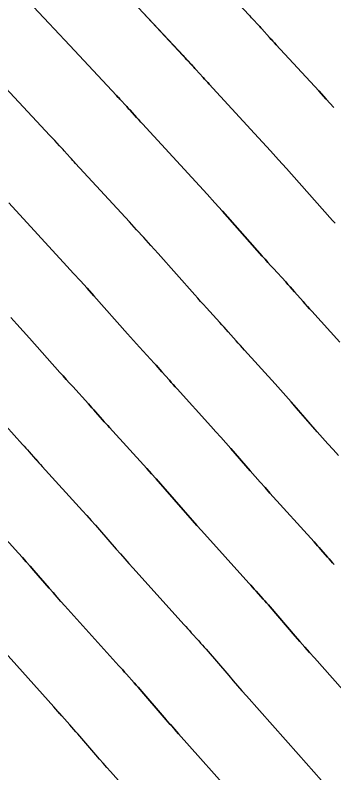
# Model space of a CAD drawing. Extents: x 954385 to 988206, y 1868364 to 1924553.
# Drawn here: x 955974.29 to 955986.85, y 1922907.52 to 1922937.41 of the extents above; entities that cross this region are included whole.
import ezdxf

# ---------------------------------------------------------------- set-up
doc = ezdxf.new("R2010")
doc.units = 0
for name, color, linetype in [('16', 7, 'Continuous'), ('6', 7, 'Continuous'), ('7', 7, 'Continuous'), ('Default', 7, 'Continuous')]:
    doc.layers.add(name, color=color, linetype=linetype)

msp = doc.modelspace()

# ---------------------------------------------------------------- linework, layer by layer
at = {"layer": '16'}
for points in [[(955986.853, 1922933.766), (955986.553, 1922934.095), (955986.253, 1922934.423), (955984.575, 1922936.245), (955984.51, 1922936.316), (955984.445, 1922936.387), (955984.381, 1922936.458), (955984.316, 1922936.53), (955984.011, 1922936.871), (955983.971, 1922936.916), (955983.931, 1922936.96), (955983.891, 1922937.004), (955983.85, 1922937.047), (955983.688, 1922937.222), (955983.648, 1922937.266), (955983.607, 1922937.309), (955983.566, 1922937.353), (955983.526, 1922937.397), (955981.862, 1922939.18)], [(955974.805, 1922937.96), (955975.624, 1922937.089), (955975.829, 1922936.871), (955976.033, 1922936.653), (955976.237, 1922936.435), (955976.441, 1922936.217), (955978.282, 1922934.243), (955978.327, 1922934.195), (955978.372, 1922934.146), (955978.417, 1922934.098), (955978.462, 1922934.05), (955978.641, 1922933.856), (955978.686, 1922933.808), (955978.73, 1922933.759), (955978.775, 1922933.71), (955978.819, 1922933.661), (955979.073, 1922933.377), (955979.13, 1922933.314), (955979.187, 1922933.25), (955979.245, 1922933.187), (955979.303, 1922933.124), (955981.248, 1922931.011), (955981.552, 1922930.68), (955981.855, 1922930.347), (955982.156, 1922930.013), (955982.455, 1922929.678), (955984.031, 1922927.905), (955984.139, 1922927.783), (955984.248, 1922927.662), (955984.358, 1922927.541), (955984.467, 1922927.42), (955984.953, 1922926.889), (955985.04, 1922926.793), (955985.126, 1922926.697), (955985.212, 1922926.601), (955985.298, 1922926.504), (955985.639, 1922926.115), (955985.724, 1922926.018), (955985.81, 1922925.922), (955985.897, 1922925.826), (955985.983, 1922925.73), (955987.09, 1922924.511)], [(955979.152, 1922937.699), (955980.904, 1922935.82), (955980.947, 1922935.774), (955980.99, 1922935.728), (955981.032, 1922935.682), (955981.075, 1922935.636), (955981.246, 1922935.452), (955981.288, 1922935.406), (955981.331, 1922935.359), (955981.373, 1922935.313), (955981.415, 1922935.266), (955981.695, 1922934.954), (955981.755, 1922934.886), (955981.816, 1922934.819), (955981.878, 1922934.752), (955981.939, 1922934.685), (955983.721, 1922932.749), (955984.038, 1922932.403), (955984.354, 1922932.056), (955984.667, 1922931.708), (955984.98, 1922931.358), (955986.691, 1922929.433), (955986.794, 1922929.318), (955986.897, 1922929.203)], [(955987.03, 1922920.041), (955986.821, 1922920.275), (955986.612, 1922920.509), (955986.404, 1922920.745), (955986.197, 1922920.981), (955985.372, 1922921.928), (955985.165, 1922922.165), (955984.956, 1922922.4), (955984.747, 1922922.634), (955984.536, 1922922.867), (955983.326, 1922924.2), (955983.245, 1922924.29), (955983.164, 1922924.38), (955983.083, 1922924.471), (955983.003, 1922924.562), (955982.683, 1922924.926), (955982.603, 1922925.017), (955982.522, 1922925.107), (955982.441, 1922925.197), (955982.36, 1922925.287), (955981.83, 1922925.867), (955981.715, 1922925.994), (955981.6, 1922926.121), (955981.485, 1922926.248), (955981.371, 1922926.376), (955979.919, 1922928.01), (955979.638, 1922928.325), (955979.356, 1922928.638), (955979.072, 1922928.95), (955978.788, 1922929.261), (955976.667, 1922931.564), (955976.613, 1922931.623), (955976.559, 1922931.682), (955976.505, 1922931.742), (955976.451, 1922931.801), (955976.223, 1922932.056), (955976.176, 1922932.108), (955976.13, 1922932.159), (955976.083, 1922932.21), (955976.036, 1922932.261), (955975.849, 1922932.464), (955975.802, 1922932.514), (955975.754, 1922932.565), (955975.707, 1922932.615), (955975.66, 1922932.666), (955973.731, 1922934.735)], [(955974.031, 1922930.003), (955976.327, 1922927.51), (955976.593, 1922927.22), (955976.857, 1922926.929), (955977.12, 1922926.637), (955977.382, 1922926.343), (955978.711, 1922924.848), (955978.831, 1922924.714), (955978.951, 1922924.58), (955979.072, 1922924.447), (955979.192, 1922924.314), (955979.767, 1922923.685), (955979.843, 1922923.601), (955979.919, 1922923.517), (955979.994, 1922923.433), (955980.069, 1922923.348), (955980.367, 1922923.008), (955980.442, 1922922.924), (955980.517, 1922922.839), (955980.593, 1922922.755), (955980.668, 1922922.671), (955982.006, 1922921.197), (955982.203, 1922920.98), (955982.398, 1922920.761), (955982.593, 1922920.542), (955982.786, 1922920.322), (955983.556, 1922919.438), (955983.749, 1922919.217), (955983.943, 1922918.997), (955984.138, 1922918.778), (955984.333, 1922918.56), (955986.069, 1922916.632), (955986.136, 1922916.557), (955986.203, 1922916.483), (955986.269, 1922916.409), (955986.336, 1922916.335), (955986.602, 1922916.038), (955986.668, 1922915.963), (955986.734, 1922915.888), (955986.8, 1922915.813), (955986.865, 1922915.738)], [(955974.113, 1922925.49), (955974.358, 1922925.22), (955974.603, 1922924.948), (955974.846, 1922924.676), (955976.052, 1922923.319), (955976.177, 1922923.179), (955976.302, 1922923.039), (955976.428, 1922922.9), (955976.555, 1922922.761), (955977.174, 1922922.083), (955977.245, 1922922.005), (955977.315, 1922921.927), (955977.385, 1922921.849), (955977.454, 1922921.77), (955977.731, 1922921.455), (955977.801, 1922921.376), (955977.87, 1922921.298), (955977.941, 1922921.22), (955978.011, 1922921.142), (955979.477, 1922919.528), (955979.659, 1922919.326), (955979.84, 1922919.123), (955980.021, 1922918.919), (955980.2, 1922918.715), (955980.915, 1922917.894), (955981.094, 1922917.689), (955981.274, 1922917.485), (955981.455, 1922917.282), (955981.637, 1922917.079), (955983.504, 1922915.005), (955983.574, 1922914.927), (955983.644, 1922914.849), (955983.714, 1922914.772), (955983.783, 1922914.694), (955984.062, 1922914.382), (955984.132, 1922914.304), (955984.201, 1922914.226), (955984.27, 1922914.147), (955984.338, 1922914.068), (955985.326, 1922912.922), (955985.514, 1922912.705), (955985.703, 1922912.488), (955985.892, 1922912.273), (955986.082, 1922912.058), (955987.916, 1922909.993)], [(955973.918, 1922921.208), (955974.581, 1922920.481), (955974.647, 1922920.409), (955974.711, 1922920.337), (955974.776, 1922920.265), (955974.84, 1922920.192), (955975.095, 1922919.901), (955975.16, 1922919.829), (955975.224, 1922919.756), (955975.289, 1922919.684), (955975.354, 1922919.612), (955976.947, 1922917.858), (955977.115, 1922917.672), (955977.282, 1922917.484), (955977.449, 1922917.296), (955977.614, 1922917.108), (955978.274, 1922916.35), (955978.439, 1922916.162), (955978.606, 1922915.973), (955978.772, 1922915.786), (955978.94, 1922915.599), (955980.939, 1922913.378), (955981.012, 1922913.297), (955981.085, 1922913.216), (955981.158, 1922913.134), (955981.231, 1922913.053), (955981.523, 1922912.727), (955981.595, 1922912.645), (955981.668, 1922912.563), (955981.74, 1922912.481), (955981.811, 1922912.398), (955982.706, 1922911.36), (955982.879, 1922911.16), (955983.053, 1922910.96), (955983.228, 1922910.761), (955983.404, 1922910.563), (955985.456, 1922908.253), (955985.759, 1922907.91), (955986.06, 1922907.565), (955986.36, 1922907.219)], [(955982.995, 1922906.513), (955980.725, 1922909.068), (955980.564, 1922909.249), (955980.404, 1922909.432), (955980.245, 1922909.615), (955980.086, 1922909.798), (955979.284, 1922910.728), (955979.21, 1922910.814), (955979.135, 1922910.9), (955979.059, 1922910.986), (955978.983, 1922911.071), (955978.678, 1922911.412), (955978.602, 1922911.497), (955978.526, 1922911.582), (955978.45, 1922911.667), (955978.373, 1922911.752), (955976.243, 1922914.118), (955976.09, 1922914.289), (955975.937, 1922914.461), (955975.785, 1922914.634), (955975.633, 1922914.807), (955975.028, 1922915.501), (955974.877, 1922915.674), (955974.724, 1922915.846), (955974.571, 1922916.017), (955974.417, 1922916.188), (955972.696, 1922918.083)], [(955980.535, 1922904.772), (955978.047, 1922907.573), (955977.901, 1922907.738), (955977.755, 1922907.903), (955977.61, 1922908.07), (955977.466, 1922908.236), (955976.758, 1922909.058), (955976.68, 1922909.148), (955976.601, 1922909.238), (955976.523, 1922909.327), (955976.443, 1922909.416), (955976.126, 1922909.771), (955976.047, 1922909.859), (955975.967, 1922909.948), (955975.888, 1922910.037), (955975.808, 1922910.125), (955973.547, 1922912.637)]]:
    msp.add_lwpolyline(points, dxfattribs=at)
at = {"layer": '6'}
for points in [[(955986.897, 1922929.203), (955986.794, 1922929.318), (955986.691, 1922929.433), (955984.979, 1922931.358), (955984.667, 1922931.708), (955984.353, 1922932.056), (955984.038, 1922932.403), (955983.721, 1922932.749), (955981.939, 1922934.685), (955981.877, 1922934.752), (955981.816, 1922934.819), (955981.755, 1922934.886), (955981.694, 1922934.954), (955981.414, 1922935.266), (955981.372, 1922935.313), (955981.33, 1922935.359), (955981.288, 1922935.406), (955981.245, 1922935.452), (955981.074, 1922935.635), (955981.032, 1922935.681), (955980.989, 1922935.727), (955980.946, 1922935.773), (955980.903, 1922935.819), (955979.151, 1922937.698)], [(955973.918, 1922921.208), (955974.581, 1922920.481), (955974.647, 1922920.41), (955974.711, 1922920.338), (955974.776, 1922920.265), (955974.84, 1922920.193), (955975.096, 1922919.902), (955975.16, 1922919.829), (955975.224, 1922919.757), (955975.289, 1922919.684), (955975.354, 1922919.613), (955976.946, 1922917.858), (955977.115, 1922917.671), (955977.282, 1922917.484), (955977.448, 1922917.296), (955977.614, 1922917.107), (955978.273, 1922916.35), (955978.439, 1922916.161), (955978.605, 1922915.973), (955978.772, 1922915.785), (955978.939, 1922915.599), (955980.939, 1922913.379), (955981.012, 1922913.297), (955981.085, 1922913.216), (955981.158, 1922913.135), (955981.231, 1922913.053), (955981.523, 1922912.727), (955981.596, 1922912.645), (955981.668, 1922912.563), (955981.74, 1922912.481), (955981.812, 1922912.398), (955982.707, 1922911.36), (955982.88, 1922911.16), (955983.054, 1922910.96), (955983.229, 1922910.761), (955983.404, 1922910.563), (955985.456, 1922908.253), (955985.759, 1922907.91), (955986.061, 1922907.565), (955986.36, 1922907.219)]]:
    msp.add_lwpolyline(points, dxfattribs=at)
at = {"layer": '7'}
for points in [[(955981.861, 1922939.18), (955983.525, 1922937.396), (955983.566, 1922937.352), (955983.606, 1922937.309), (955983.647, 1922937.265), (955983.687, 1922937.222), (955983.85, 1922937.047), (955983.89, 1922937.003), (955983.93, 1922936.959), (955983.97, 1922936.915), (955984.01, 1922936.871), (955984.316, 1922936.53), (955984.38, 1922936.459), (955984.445, 1922936.387), (955984.51, 1922936.316), (955984.575, 1922936.245), (955986.253, 1922934.423), (955986.553, 1922934.095), (955986.852, 1922933.766)], [(955987.09, 1922924.511), (955985.983, 1922925.73), (955985.897, 1922925.826), (955985.81, 1922925.922), (955985.725, 1922926.019), (955985.639, 1922926.115), (955985.298, 1922926.504), (955985.212, 1922926.601), (955985.126, 1922926.697), (955985.04, 1922926.793), (955984.953, 1922926.889), (955984.468, 1922927.42), (955984.358, 1922927.541), (955984.249, 1922927.662), (955984.14, 1922927.783), (955984.031, 1922927.905), (955982.455, 1922929.678), (955982.156, 1922930.013), (955981.855, 1922930.347), (955981.552, 1922930.68), (955981.248, 1922931.012), (955979.303, 1922933.125), (955979.245, 1922933.188), (955979.187, 1922933.251), (955979.13, 1922933.314), (955979.073, 1922933.378), (955978.818, 1922933.661), (955978.774, 1922933.71), (955978.73, 1922933.759), (955978.685, 1922933.808), (955978.641, 1922933.856), (955978.461, 1922934.049), (955978.416, 1922934.098), (955978.371, 1922934.146), (955978.326, 1922934.194), (955978.281, 1922934.242), (955976.44, 1922936.217), (955976.236, 1922936.435), (955976.032, 1922936.653), (955975.828, 1922936.871), (955975.623, 1922937.089), (955974.804, 1922937.959)], [(955987.03, 1922920.041), (955986.82, 1922920.274), (955986.611, 1922920.509), (955986.403, 1922920.745), (955986.196, 1922920.981), (955985.371, 1922921.928), (955985.164, 1922922.164), (955984.956, 1922922.4), (955984.747, 1922922.634), (955984.536, 1922922.867), (955983.326, 1922924.2), (955983.245, 1922924.29), (955983.164, 1922924.381), (955983.083, 1922924.471), (955983.003, 1922924.562), (955982.683, 1922924.926), (955982.603, 1922925.017), (955982.522, 1922925.107), (955982.441, 1922925.197), (955982.36, 1922925.287), (955981.83, 1922925.867), (955981.715, 1922925.994), (955981.6, 1922926.121), (955981.485, 1922926.249), (955981.371, 1922926.376), (955979.919, 1922928.011), (955979.638, 1922928.325), (955979.356, 1922928.638), (955979.072, 1922928.95), (955978.788, 1922929.261), (955976.667, 1922931.564), (955976.613, 1922931.623), (955976.559, 1922931.682), (955976.505, 1922931.742), (955976.451, 1922931.801), (955976.223, 1922932.057), (955976.176, 1922932.108), (955976.13, 1922932.159), (955976.083, 1922932.21), (955976.036, 1922932.261), (955975.848, 1922932.463), (955975.801, 1922932.514), (955975.754, 1922932.564), (955975.707, 1922932.615), (955975.66, 1922932.665), (955973.73, 1922934.735)], [(955986.865, 1922915.738), (955986.8, 1922915.814), (955986.734, 1922915.889), (955986.669, 1922915.963), (955986.602, 1922916.038), (955986.336, 1922916.335), (955986.27, 1922916.409), (955986.203, 1922916.484), (955986.136, 1922916.558), (955986.07, 1922916.632), (955984.333, 1922918.56), (955984.137, 1922918.778), (955983.942, 1922918.997), (955983.748, 1922919.217), (955983.555, 1922919.437), (955982.785, 1922920.321), (955982.592, 1922920.542), (955982.398, 1922920.761), (955982.203, 1922920.98), (955982.006, 1922921.197), (955980.669, 1922922.671), (955980.593, 1922922.755), (955980.517, 1922922.839), (955980.442, 1922922.924), (955980.367, 1922923.009), (955980.069, 1922923.348), (955979.994, 1922923.433), (955979.919, 1922923.517), (955979.843, 1922923.602), (955979.767, 1922923.685), (955979.193, 1922924.314), (955979.072, 1922924.447), (955978.951, 1922924.58), (955978.831, 1922924.714), (955978.712, 1922924.848), (955977.382, 1922926.343), (955977.12, 1922926.637), (955976.857, 1922926.929), (955976.593, 1922927.22), (955976.327, 1922927.51), (955974.031, 1922930.004)], [(955987.917, 1922909.993), (955986.083, 1922912.058), (955985.892, 1922912.273), (955985.703, 1922912.488), (955985.514, 1922912.705), (955985.326, 1922912.922), (955984.339, 1922914.068), (955984.27, 1922914.147), (955984.201, 1922914.226), (955984.132, 1922914.304), (955984.063, 1922914.382), (955983.784, 1922914.694), (955983.714, 1922914.772), (955983.644, 1922914.85), (955983.574, 1922914.928), (955983.504, 1922915.005), (955981.636, 1922917.079), (955981.454, 1922917.282), (955981.273, 1922917.485), (955981.093, 1922917.689), (955980.914, 1922917.894), (955980.199, 1922918.714), (955980.02, 1922918.919), (955979.84, 1922919.123), (955979.659, 1922919.325), (955979.476, 1922919.527), (955978.011, 1922921.142), (955977.941, 1922921.22), (955977.871, 1922921.298), (955977.801, 1922921.376), (955977.731, 1922921.455), (955977.454, 1922921.77), (955977.385, 1922921.849), (955977.315, 1922921.928), (955977.245, 1922922.006), (955977.174, 1922922.083), (955976.555, 1922922.761), (955976.429, 1922922.9), (955976.303, 1922923.039), (955976.177, 1922923.179), (955976.052, 1922923.32), (955974.846, 1922924.676), (955974.603, 1922924.949), (955974.358, 1922925.22), (955974.113, 1922925.49)], [(955972.696, 1922918.083), (955974.416, 1922916.188), (955974.57, 1922916.017), (955974.724, 1922915.846), (955974.876, 1922915.673), (955975.028, 1922915.5), (955975.632, 1922914.807), (955975.784, 1922914.633), (955975.936, 1922914.461), (955976.089, 1922914.289), (955976.242, 1922914.118), (955978.374, 1922911.752), (955978.45, 1922911.667), (955978.526, 1922911.582), (955978.603, 1922911.497), (955978.679, 1922911.412), (955978.984, 1922911.072), (955979.06, 1922910.986), (955979.135, 1922910.901), (955979.21, 1922910.815), (955979.285, 1922910.728), (955980.087, 1922909.798), (955980.245, 1922909.615), (955980.405, 1922909.432), (955980.565, 1922909.249), (955980.726, 1922909.068), (955982.996, 1922906.512)], [(955980.535, 1922904.772), (955978.047, 1922907.573), (955977.901, 1922907.738), (955977.756, 1922907.904), (955977.611, 1922908.07), (955977.467, 1922908.237), (955976.758, 1922909.058), (955976.681, 1922909.148), (955976.602, 1922909.238), (955976.523, 1922909.327), (955976.444, 1922909.416), (955976.127, 1922909.771), (955976.047, 1922909.86), (955975.968, 1922909.948), (955975.888, 1922910.037), (955975.808, 1922910.125), (955973.546, 1922912.637)]]:
    msp.add_lwpolyline(points, dxfattribs=at)
at = {"layer": 'Default'}
msp.add_arc((955068.332, 1922107.114), 1145.916, 31.460692, 46.414195, dxfattribs=at)

doc.saveas('drawing.dxf')
